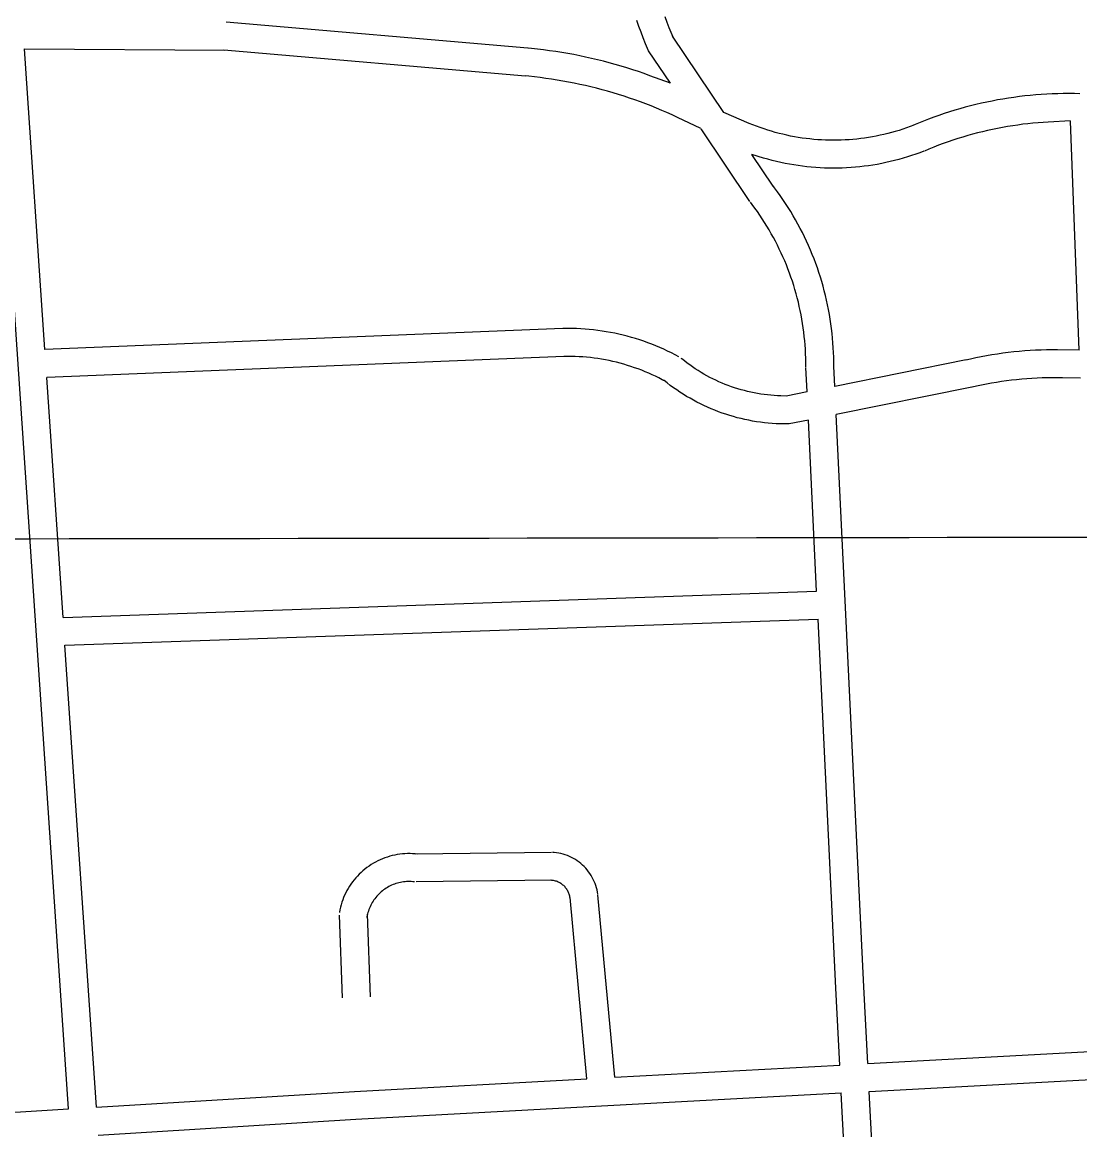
# Model space of a CAD drawing. Extents: x 3313447 to 3351316, y 703786 to 729172.
# Drawn here: x 3340009 to 3341145, y 720684 to 721874 of the extents above; entities that cross this region are included whole.
import ezdxf

# ---------------------------------------------------------------- set-up
doc = ezdxf.new("R2010")
doc.units = 0
doc.layers.add('V-GRID-MAJR', color=7, linetype='Continuous')
doc.layers.add('V-ROAD-CNTR', color=7, linetype='Continuous')

msp = doc.modelspace()

# ---------------------------------------------------------------- linework, layer by layer
at = {"layer": 'V-GRID-MAJR'}
msp.add_spline([(3317583.083, 721289.311), (3322833.044, 721295.0380000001), (3328083.005, 721301.528), (3333332.965, 721308.783), (3338582.924, 721316.8), (3343832.882, 721325.582), (3349082.838, 721335.127), (3349082.839, 721335.127)], degree=3, dxfattribs=at)
at = {"layer": 'V-ROAD-CNTR'}
for points in [[(3340552.368857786, 721845.822281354), (3340228.225506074, 721873.7572254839)], [(3340681.82159888, 721843.1442867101), (3340678.7426050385, 721850.5922718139), (3340676.277609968, 721856.767259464), (3340673.889614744, 721862.9722470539), (3340671.579619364, 721869.206234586), (3340669.3456238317, 721875.4682220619)], [(3340708.2365460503, 721857.625257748), (3340704.209554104, 721867.7152375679), (3340701.955558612, 721873.5722258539), (3340699.773562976, 721879.458214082)], [(3340762.637437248, 721776.7294195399), (3340707.555547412, 721858.6372557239)], [(3340705.403551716, 721808.078356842), (3340683.4575956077, 721816.2773404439), (3340677.299607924, 721818.491336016), (3340671.1116203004, 721820.6263317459), (3340664.90163272, 721822.6833276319), (3340658.664645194, 721824.662323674), (3340652.4006577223, 721826.5633198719), (3340646.115670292, 721828.3843162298), (3340639.8096829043, 721830.1263127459), (3340633.479695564, 721831.7893094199), (3340627.128708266, 721833.3723062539), (3340620.7607210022, 721834.8743032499), (3340614.373733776, 721836.2973004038), (3340607.96674659, 721837.6392977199), (3340601.54675943, 721838.8992951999), (3340595.1107723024, 721840.0802928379), (3340588.657785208, 721841.1792906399), (3340582.194798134, 721842.1962886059), (3340575.7188110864, 721843.133286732), (3340569.2298240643, 721843.9882850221), (3340562.73183706, 721844.7602834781), (3340556.243850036, 721845.4502820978), (3340552.515857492, 721845.8082813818)], [(3340058.8908447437, 720706.2765604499), (3339981.444999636, 721845.5032819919)], [(3340011.526939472, 721845.2962824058), (3340226.834508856, 721843.8122853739)], [(3340033.499895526, 721522.082928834), (3340011.5279394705, 721845.2962824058)], [(3340549.792862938, 721815.9323411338), (3340225.6495112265, 721843.8672852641)], [(3340705.403551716, 721808.078356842), (3340681.82159888, 721843.1442867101)], [(3340738.074486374, 721759.4954540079), (3340712.95653661, 721771.4904300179), (3340707.359547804, 721774.0794248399), (3340701.730559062, 721776.596419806), (3340696.069570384, 721779.0424149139), (3340690.378581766, 721781.418410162), (3340684.659593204, 721783.7204055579), (3340678.910604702, 721785.9514010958), (3340673.133616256, 721788.10939678), (3340667.33162786, 721790.195392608), (3340661.503639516, 721792.2063885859), (3340655.647651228, 721794.145384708), (3340649.770662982, 721796.0103809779), (3340643.870674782, 721797.8013773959), (3340637.9476866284, 721799.516373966), (3340632.003698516, 721801.158370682), (3340626.039710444, 721802.7253675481), (3340620.0567224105, 721804.2163645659), (3340614.054734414, 721805.6323617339), (3340608.0357464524, 721806.973359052), (3340602.0027585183, 721808.237356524), (3340595.950770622, 721809.4253541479), (3340589.884782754, 721810.5383519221), (3340583.807794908, 721811.5733498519), (3340577.714807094, 721812.532347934), (3340571.610819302, 721813.4153461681), (3340565.4998315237, 721814.220344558), (3340559.375843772, 721814.948343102), (3340553.223856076, 721815.6023417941), (3340549.645863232, 721815.946341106)], [(3341145.2096721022, 721796.8873792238), (3341139.2896839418, 721797.0193789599), (3341133.3686957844, 721797.0683788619), (3341127.4477076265, 721797.035378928), (3341121.5277194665, 721796.9193791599), (3341115.609731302, 721796.7203795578), (3341109.694743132, 721796.438380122), (3341103.7827549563, 721796.073380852), (3341097.879766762, 721795.625381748), (3341091.9827785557, 721795.095382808), (3341086.091790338, 721794.483384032), (3341080.2108021, 721793.7873854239), (3341074.34081384, 721793.0093869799), (3341068.482825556, 721792.1503886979), (3341062.6368372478, 721791.2083905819), (3341056.8038489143, 721790.185392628), (3341050.984860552, 721789.0803948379), (3341045.1848721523, 721787.893397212), (3341039.401883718, 721786.6263997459), (3341033.6348952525, 721785.2774024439), (3341027.888906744, 721783.8484053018), (3341022.1629181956, 721782.3394083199), (3341016.457929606, 721780.7494115), (3341010.776940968, 721779.0804148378), (3341005.118952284, 721777.3314183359), (3340999.488963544, 721775.5034219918), (3340993.881974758, 721773.598425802), (3340988.301985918, 721771.6124297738), (3340982.752997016, 721769.550433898), (3340977.2300080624, 721767.4104381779), (3340971.742019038, 721765.193442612), (3340966.5630293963, 721763.0184469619)], [(3340967.02102848, 721763.202446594), (3340962.960036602, 721761.6514496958), (3340958.999044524, 721760.21945256), (3340955.013052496, 721758.8594552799), (3340951.002060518, 721757.56945786), (3340946.97106858, 721756.352460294), (3340942.917076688, 721755.206462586), (3340938.842084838, 721754.133464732), (3340934.752093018, 721753.133466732), (3340930.6421012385, 721752.2074685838), (3340926.5161094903, 721751.3534702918), (3340922.378117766, 721750.57447185), (3340918.225126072, 721749.8694732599), (3340914.0601344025, 721749.2384745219), (3340909.883142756, 721748.681475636), (3340905.698151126, 721748.1994765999), (3340901.505159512, 721747.7924774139), (3340897.3071679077, 721747.45947808), (3340893.1031763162, 721747.2024785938), (3340888.8931847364, 721747.0204789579), (3340884.682193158, 721746.913479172), (3340880.470201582, 721746.881479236), (3340876.260210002, 721746.9244791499), (3340872.049218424, 721747.0434789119), (3340867.840226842, 721747.237478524), (3340863.6352352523, 721747.5064779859), (3340859.438243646, 721747.8494773), (3340855.247252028, 721748.2684764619), (3340851.062260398, 721748.7624754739), (3340846.8892687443, 721749.3304743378), (3340842.72627707, 721749.973473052), (3340838.574285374, 721750.690471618), (3340834.438293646, 721751.4804700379), (3340830.3163018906, 721752.345468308), (3340826.2083101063, 721753.28446643), (3340822.118318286, 721754.2944644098), (3340818.0473264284, 721755.3784622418), (3340813.998334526, 721756.5354599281), (3340809.968342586, 721757.7644574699), (3340805.9613506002, 721759.06445487), (3340801.9793585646, 721760.435452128), (3340798.022366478, 721761.8794492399), (3340794.090374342, 721763.392446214), (3340790.1873821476, 721764.975443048), (3340762.637437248, 721776.7294195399)], [(3341135.2846919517, 721767.6244377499), (3341111.3327398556, 721766.4824400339), (3341105.8427508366, 721766.143440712), (3341100.35576181, 721765.7274415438), (3341094.876772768, 721765.235442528), (3341089.40578371, 721764.6654436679), (3341083.942794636, 721764.0194449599), (3341078.488805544, 721763.297446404), (3341073.044816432, 721762.4984480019), (3341067.614827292, 721761.62444975), (3341062.19583813, 721760.6734516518), (3341056.7928489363, 721759.6464537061), (3341051.4028597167, 721758.5434559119), (3341046.0278704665, 721757.366458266), (3341040.67088118, 721756.1134607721), (3341035.3328918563, 721754.7864634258), (3341030.0129024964, 721753.3834662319), (3341024.7139130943, 721751.9074691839), (3341019.4369236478, 721750.356472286), (3341014.1809341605, 721748.7314755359), (3341008.946944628, 721747.0334789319), (3341003.7379550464, 721745.2624824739), (3340998.55596541, 721743.418486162), (3340993.3989757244, 721741.5024899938), (3340988.269985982, 721739.51449397), (3340983.1679961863, 721737.4534980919), (3340978.179006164, 721735.358502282)], [(3341144.6176732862, 721521.5009299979), (3341135.294691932, 721767.3654382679)], [(3340790.878380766, 721680.973611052), (3340738.384485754, 721759.0344549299)], [(3340977.7210070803, 721735.17450265), (3340973.4100157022, 721733.5295059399), (3340968.945024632, 721731.915509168), (3340964.45103362, 721730.3815122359), (3340959.932042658, 721728.9275151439), (3340955.385051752, 721727.55451789), (3340950.815060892, 721726.2645204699), (3340946.22607007, 721725.055522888), (3340941.612079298, 721723.9275251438), (3340936.9800885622, 721722.883527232), (3340932.332097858, 721721.921529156), (3340927.664107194, 721721.0425309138), (3340922.9831165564, 721720.2475325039), (3340918.288125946, 721719.536533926), (3340913.583135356, 721718.9095351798), (3340908.8661447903, 721718.365536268), (3340904.1411542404, 721717.9065371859), (3340899.407163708, 721717.531537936), (3340894.667173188, 721717.242538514), (3340889.925182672, 721717.036538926), (3340885.1781921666, 721716.9155391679), (3340880.4302016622, 721716.8795392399), (3340875.680211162, 721716.9285391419), (3340870.9332206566, 721717.063538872), (3340866.192230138, 721717.281538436), (3340861.455239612, 721717.5845378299), (3340856.722249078, 721717.971537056), (3340851.9972585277, 721718.4445361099), (3340847.2822679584, 721719.0005349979), (3340842.577277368, 721719.6405337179), (3340837.8842867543, 721720.3655322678), (3340833.20629611, 721721.172530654), (3340828.5423054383, 721722.0645288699), (3340823.8943147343, 721723.0395269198), (3340819.2663239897, 721724.096524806), (3340814.658333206, 721725.236522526), (3340810.0693423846, 721726.4585200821), (3340805.5023515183, 721727.7615174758), (3340793.0033765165, 721731.5725098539)], [(3340815.7723309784, 721697.7155775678), (3340793.0033765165, 721731.5725098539)], [(3340880.895200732, 721503.582965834), (3340880.8862007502, 721508.616955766), (3340880.7922009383, 721513.770945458), (3340880.615201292, 721518.9219351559), (3340880.355201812, 721524.06992486), (3340880.009202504, 721529.2159145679), (3340879.5802033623, 721534.352904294), (3340879.0682043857, 721539.4798940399), (3340878.472205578, 721544.6008837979), (3340877.7932069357, 721549.7118735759), (3340877.0312084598, 721554.811863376), (3340876.185210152, 721559.896853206), (3340875.257212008, 721564.966843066), (3340874.2472140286, 721570.0218329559), (3340873.154216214, 721575.0598228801), (3340871.9802185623, 721580.07981284), (3340870.723221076, 721585.07980284), (3340869.38622375, 721590.056792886), (3340867.967226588, 721595.0137829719), (3340866.4682295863, 721599.947773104), (3340864.888232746, 721604.8537632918), (3340863.2302360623, 721609.73475353), (3340861.4912395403, 721614.58974382), (3340859.674243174, 721619.411734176), (3340857.7802469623, 721624.2057245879), (3340855.80625091, 721628.9687150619), (3340853.75625501, 721633.6997056), (3340851.627259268, 721638.395696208), (3340849.424263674, 721643.0546868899), (3340847.14626823, 721647.6776776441), (3340844.792272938, 721652.2646684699), (3340842.3632777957, 721656.812659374), (3340839.8612828, 721661.3196503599), (3340837.285287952, 721665.785641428), (3340834.6382932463, 721670.208632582), (3340831.917298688, 721674.588623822), (3340829.127304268, 721678.9226151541), (3340826.267309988, 721683.2106065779), (3340823.3373158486, 721687.452598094), (3340820.337321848, 721691.646589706), (3340817.2843279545, 721695.772581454), (3340815.2603320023, 721698.4305761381)], [(3340850.895260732, 721503.5289659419), (3340850.88626075, 721508.3169563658), (3340850.802260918, 721512.982947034), (3340850.64126124, 721517.6479377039), (3340850.405261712, 721522.3079283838), (3340850.0932623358, 721526.9619190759), (3340849.704263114, 721531.6129097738), (3340849.240264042, 721536.2579004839), (3340848.7022651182, 721540.8928912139), (3340848.087266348, 721545.517881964), (3340847.397267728, 721550.131872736), (3340846.6312692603, 721554.7348635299), (3340845.79127094, 721559.3268543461), (3340844.877272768, 721563.901845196), (3340843.888274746, 721568.461836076), (3340842.8242768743, 721573.005826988), (3340841.687279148, 721577.531817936), (3340840.47628157, 721582.0388089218), (3340839.193284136, 721586.525799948), (3340837.8362868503, 721590.987791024), (3340836.40628971, 721595.431782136), (3340834.9042927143, 721599.8507732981), (3340833.3312958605, 721604.2417645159), (3340831.68629915, 721608.60975578), (3340829.970302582, 721612.9497470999), (3340828.1843061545, 721617.2607384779), (3340826.328309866, 721621.5417299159), (3340824.403313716, 721625.791721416), (3340822.408317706, 721630.0107129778), (3340820.3443218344, 721634.1977046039), (3340818.2143260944, 721638.3486963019), (3340816.015330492, 721642.4646880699), (3340813.75133502, 721646.5436799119), (3340811.4193396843, 721650.585671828), (3340809.0223444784, 721654.590663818), (3340806.5613494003, 721658.55465589), (3340804.035354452, 721662.478648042), (3340801.445359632, 721666.3606402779), (3340798.793364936, 721670.2006325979), (3340796.079370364, 721673.9946250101), (3340793.2903759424, 721677.7626174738), (3340791.3903797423, 721680.2586124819)], [(3340590.0117825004, 721544.7188835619), (3340033.500895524, 721522.0839288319)], [(3340714.584533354, 721514.1609446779), (3340710.63654125, 721516.2719404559), (3340706.52654947, 721518.372936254), (3340702.377557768, 721520.3979322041), (3340698.194566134, 721522.3449283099), (3340693.9735745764, 721524.215924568), (3340689.720583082, 721526.0079209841), (3340685.43659165, 721527.720917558), (3340681.118600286, 721529.3559142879), (3340676.770608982, 721530.9109111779), (3340672.3976177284, 721532.383908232), (3340667.998626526, 721533.7769054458), (3340663.570635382, 721535.088902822), (3340659.122644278, 721536.318900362), (3340654.6536532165, 721537.4658980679), (3340650.1626621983, 721538.531895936), (3340645.65167122, 721539.5138939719), (3340641.124680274, 721540.412892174), (3340636.58168936, 721541.227890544), (3340632.0236984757, 721541.958889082), (3340627.452707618, 721542.6058877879), (3340622.872716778, 721543.168886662), (3340618.28172596, 721543.6478857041), (3340613.682735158, 721544.0398849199), (3340609.0787443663, 721544.3498843), (3340604.4667535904, 721544.5728838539), (3340599.854762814, 721544.7108835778), (3340595.2387720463, 721544.765883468), (3340590.687781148, 721544.7338835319), (3340590.373781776, 721544.7288835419)], [(3340591.23178006, 721514.7429435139), (3340035.5358914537, 721492.1419887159)], [(3340700.4405616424, 721487.7049975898), (3340696.734569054, 721489.685993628), (3340693.1185762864, 721491.5349899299), (3340689.4675835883, 721493.315986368), (3340685.784590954, 721495.0309829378), (3340682.0715983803, 721496.6759796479), (3340678.3266058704, 721498.253976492), (3340674.552613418, 721499.762973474), (3340670.754621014, 721501.2019705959), (3340666.930628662, 721502.5689678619), (3340663.0796363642, 721503.8659652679), (3340659.20664411, 721505.0929628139), (3340655.3126518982, 721506.246960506), (3340651.39665973, 721507.3289583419), (3340647.459667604, 721508.3399563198), (3340643.5066755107, 721509.2779544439), (3340639.539683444, 721510.1419527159), (3340635.554691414, 721510.9329511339), (3340631.5556994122, 721511.6499496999), (3340627.543707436, 721512.29494841), (3340623.522715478, 721512.8639472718), (3340619.4887235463, 721513.358946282), (3340615.449731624, 721513.7799454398), (3340611.4007397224, 721514.1259447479), (3340607.3467478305, 721514.3979442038), (3340603.2907559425, 721514.59494381), (3340599.228764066, 721514.7169435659), (3340595.16677219, 721514.763943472), (3340591.039780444, 721514.735943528), (3340590.869780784, 721514.7329435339)], [(3340829.847302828, 721472.0930288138), (3340824.1593142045, 721472.2160285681), (3340820.542321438, 721472.3680282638), (3340816.928328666, 721472.594027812), (3340813.3223358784, 721472.8930272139), (3340809.72134308, 721473.266026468), (3340806.1283502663, 721473.7120255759), (3340802.548357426, 721474.231024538), (3340798.97636457, 721474.8240233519), (3340795.417371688, 721475.4880220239), (3340791.873378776, 721476.2260205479), (3340788.34638583, 721477.0340189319), (3340784.834392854, 721477.9160171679), (3340781.3413998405, 721478.868015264), (3340777.8704067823, 721479.891013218), (3340774.419413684, 721480.98501103), (3340770.992420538, 721482.148008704), (3340767.5894273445, 721483.3820062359), (3340764.2114341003, 721484.6850036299), (3340760.8604408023, 721486.0560008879), (3340757.54144744, 721487.4939980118), (3340754.2494540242, 721489.0019949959), (3340750.988460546, 721490.57499185), (3340747.760467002, 721492.2139885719), (3340744.568473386, 721493.918985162), (3340741.410479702, 721495.6879816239), (3340738.290485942, 721497.520977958), (3340735.20649211, 721499.4189741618), (3340732.162498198, 721501.3779702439), (3340729.159504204, 721503.397966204), (3340726.197510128, 721505.47996204), (3340723.279515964, 721507.6209577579), (3340720.4055217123, 721509.821953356), (3340717.528527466, 721512.118948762), (3340717.015528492, 721512.5389479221)], [(3341144.6176732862, 721521.5009299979), (3341121.35571981, 721521.8279293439), (3341115.448731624, 721521.8279293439), (3341109.5417434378, 721521.7449295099), (3341103.636755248, 721521.578929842), (3341097.7357670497, 721521.3299303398), (3341091.837778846, 721520.9979310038), (3341085.9457906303, 721520.58493183), (3341080.0588024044, 721520.0869328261), (3341074.181814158, 721519.506933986), (3341068.311825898, 721518.845935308), (3341062.449837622, 721518.1009367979), (3341056.601849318, 721517.273938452), (3341050.76586099, 721516.36494027), (3341044.9408726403, 721515.3749422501), (3341039.1318842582, 721514.301944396), (3341033.3408958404, 721513.148946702), (3341027.57090738, 721511.9149491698), (3341022.8579168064, 721510.8439513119)], [(3340852.1772581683, 721476.5780198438), (3340850.9122606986, 721502.8339673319)], [(3340881.9251986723, 721482.5510078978), (3340880.878200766, 721504.2779644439)], [(3341023.23091606, 721510.9229511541), (3340881.9251986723, 721482.5510078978)], [(3340053.063856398, 721234.307504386), (3340035.5358914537, 721492.140988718)], [(3340833.010296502, 721442.131088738), (3340827.4343076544, 721442.1380887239), (3340823.2033161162, 721442.2300885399), (3340818.9763245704, 721442.4080881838), (3340814.754333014, 721442.672087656), (3340810.5363414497, 721443.021086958), (3340806.3273498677, 721443.4580860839), (3340802.130358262, 721443.978085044), (3340797.940366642, 721444.5850838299), (3340793.76637499, 721445.278082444), (3340789.609383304, 721446.0540808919), (3340785.465391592, 721446.9160791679), (3340781.3403998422, 721447.862077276), (3340777.238408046, 721448.8920752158), (3340773.155416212, 721450.0040729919), (3340769.09642433, 721451.2010705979), (3340765.063432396, 721452.479068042), (3340761.05644041, 721453.84006532), (3340757.077448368, 721455.2820624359), (3340753.1314562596, 721456.8050593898), (3340749.2164640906, 721458.4060561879), (3340745.33147186, 721460.0900528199), (3340741.4854795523, 721461.8500493), (3340737.674487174, 721463.6890456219), (3340733.9024947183, 721465.6060417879), (3340730.170502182, 721467.5970378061), (3340726.4785095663, 721469.6660336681), (3340722.8285168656, 721471.811029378), (3340719.22652407, 721474.027024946), (3340715.668531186, 721476.3160203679), (3340712.157538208, 721478.68001564), (3340708.697545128, 721481.1120107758), (3340705.2855519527, 721483.61500577), (3340701.925558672, 721486.188000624), (3340698.6665651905, 721488.788995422), (3340698.009566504, 721489.3269943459)], [(3341145.766670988, 721491.207990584), (3341126.629709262, 721491.7509894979), (3341121.14572023, 721491.8279893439), (3341115.658731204, 721491.8279893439), (3341110.173742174, 721491.7509894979), (3341104.69075314, 721491.5969898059), (3341099.209764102, 721491.365990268), (3341093.731775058, 721491.0579908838), (3341088.2597860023, 721490.6729916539), (3341082.7947969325, 721490.2109925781), (3341077.3338078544, 721489.672993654), (3341071.881818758, 721489.057994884), (3341066.441829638, 721488.366996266), (3341061.009840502, 721487.5979978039), (3341055.587851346, 721486.75499949), (3341050.18086216, 721485.8350013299), (3341044.78587295, 721484.838003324), (3341039.404883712, 721483.767005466), (3341034.032894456, 721482.6190077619), (3341029.509903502, 721481.59000982)], [(3341029.1369042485, 721481.5110099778), (3340883.3861957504, 721452.2460685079)], [(3340852.1772581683, 721476.5780198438), (3340829.8453028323, 721472.0930288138)], [(3340853.6392552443, 721446.272080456), (3340833.0092965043, 721442.131088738)], [(3340862.5022375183, 721262.4354481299), (3340853.6392552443, 721446.272080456)], [(3340917.372127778, 720755.0304629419), (3340913.020136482, 720837.5312979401), (3340883.3861957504, 721452.2460685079)], [(3340053.0628564, 721234.308504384), (3340862.5022375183, 721262.4354481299)], [(3340055.0998523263, 721204.3615642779), (3340863.947234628, 721232.467508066)], [(3340887.4161876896, 720753.4084661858), (3340883.0581964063, 720836.0193009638), (3340863.947234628, 721232.467508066)], [(3340088.834784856, 720708.1215567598), (3340055.0998523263, 721204.3605642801)], [(3340433.739095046, 720980.050012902), (3340431.2740999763, 720980.307012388), (3340428.52710547, 720980.4940120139), (3340425.7751109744, 720980.5800118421), (3340423.023116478, 720980.5680118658), (3340420.27212198, 720980.4540120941), (3340417.5311274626, 720980.2430125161), (3340414.795132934, 720979.93101314), (3340412.075138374, 720979.5210139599), (3340409.371143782, 720979.013014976), (3340406.686149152, 720978.408016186), (3340404.023154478, 720977.7040175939), (3340401.3911597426, 720976.9060191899), (3340398.785164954, 720976.012020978), (3340396.21717009, 720975.024022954), (3340393.685175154, 720973.9450251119), (3340391.1941801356, 720972.774027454), (3340388.7481850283, 720971.5150299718), (3340386.348189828, 720970.1670326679), (3340384.001194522, 720968.735035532), (3340381.7011991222, 720967.2150385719), (3340379.4632035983, 720965.6140417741), (3340377.283207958, 720963.935045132), (3340375.16721219, 720962.178048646), (3340373.1152162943, 720960.34605231), (3340371.1292202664, 720958.4380561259), (3340369.2122241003, 720956.460060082), (3340367.371227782, 720954.4140641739), (3340365.6052313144, 720952.304068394), (3340363.91723469, 720950.1320727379), (3340362.3092379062, 720947.9010772), (3340360.780240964, 720945.6100817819), (3340359.336243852, 720943.265086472), (3340357.979246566, 720940.8720912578), (3340356.7092491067, 720938.43109614), (3340355.528251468, 720935.9451011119), (3340354.43725365, 720933.4151061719), (3340353.440255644, 720930.8501113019), (3340352.53725745, 720928.255116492), (3340351.7272590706, 720925.6231217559), (3340351.013260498, 720922.9631270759), (3340350.396261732, 720920.2821324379), (3340349.881262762, 720917.6011378), (3340349.839262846, 720917.3351383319)], [(3340577.672807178, 720981.879009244), (3340432.004098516, 720980.130012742)], [(3340627.417707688, 720937.148098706), (3340627.100708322, 720939.18609463), (3340626.619709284, 720941.5550898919), (3340626.02671047, 720943.8990852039), (3340625.3277118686, 720946.21108058), (3340624.5197134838, 720948.4910760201), (3340623.6087153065, 720950.727071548), (3340622.59171734, 720952.924067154), (3340621.4767195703, 720955.063062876), (3340620.2637219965, 720957.152058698), (3340618.9497246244, 720959.1860546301), (3340617.547727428, 720961.1500507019), (3340616.0547304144, 720963.0490469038), (3340614.474733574, 720964.8770432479), (3340612.8107369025, 720966.630039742), (3340611.06674039, 720968.3040363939), (3340609.24674403, 720969.8940332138), (3340607.3567478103, 720971.3960302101), (3340605.395751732, 720972.8120273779), (3340603.367755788, 720974.1360247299), (3340601.289759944, 720975.358022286), (3340599.1557642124, 720976.4850200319), (3340596.965768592, 720977.5130179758), (3340594.73177306, 720978.4370161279), (3340592.45677761, 720979.2560144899), (3340590.1457822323, 720979.9680130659), (3340587.810786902, 720980.5710118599), (3340585.44179164, 720981.0670108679), (3340583.05679641, 720981.4490101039), (3340580.683801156, 720981.7190095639), (3340578.8978047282, 720981.8440093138)], [(3340430.629101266, 720950.212072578), (3340428.700105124, 720950.413072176), (3340427.0391084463, 720950.52607195), (3340425.375111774, 720950.578071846), (3340423.709115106, 720950.570071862), (3340422.046118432, 720950.5020719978), (3340420.3831217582, 720950.3730722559), (3340418.7291250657, 720950.1850726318), (3340417.081128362, 720949.937073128), (3340415.443131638, 720949.6290737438), (3340413.818134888, 720949.262074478), (3340412.2091381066, 720948.8380753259), (3340410.615141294, 720948.354076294), (3340409.0411444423, 720947.814077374), (3340407.4851475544, 720947.2160785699), (3340405.9531506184, 720946.563079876), (3340404.4461536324, 720945.8540812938), (3340402.9641565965, 720945.09108282), (3340401.5121595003, 720944.2750844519), (3340400.089162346, 720943.4070861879), (3340398.703165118, 720942.4910880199), (3340397.34716783, 720941.522089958), (3340396.0271704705, 720940.505091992), (3340394.745173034, 720939.440094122), (3340393.501175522, 720938.3300963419), (3340392.301177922, 720937.178098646), (3340391.144180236, 720935.982101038), (3340390.029182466, 720934.744103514), (3340388.959184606, 720933.4661060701), (3340387.9371866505, 720932.150108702), (3340386.9611886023, 720930.797111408), (3340386.0381904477, 720929.4141141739), (3340385.166192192, 720927.997117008), (3340384.3431938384, 720926.54611991), (3340383.575195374, 720925.069122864), (3340382.860196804, 720923.563125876), (3340382.201198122, 720922.037128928), (3340381.598199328, 720920.4841320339), (3340381.0492004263, 720918.9071351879), (3340380.559201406, 720917.3171383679), (3340380.12720227, 720915.7091415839), (3340379.7542030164, 720914.08614483), (3340379.435203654, 720912.429148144), (3340379.471203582, 720912.657147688)], [(3340578.032806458, 720951.8810692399), (3340432.364097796, 720950.1320727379)], [(3340597.7737669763, 720932.53610793), (3340597.562767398, 720933.8921052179), (3340597.3597678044, 720934.89110322), (3340597.110768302, 720935.879101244), (3340596.8157688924, 720936.855099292), (3340596.4757695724, 720937.8150973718), (3340596.090770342, 720938.759095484), (3340595.6637711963, 720939.682093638), (3340595.1907721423, 720940.5890918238), (3340594.6777731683, 720941.4720900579), (3340594.1277742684, 720942.3240883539), (3340593.5337754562, 720943.1560866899), (3340592.902776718, 720943.959085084), (3340592.23677805, 720944.729083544), (3340591.534779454, 720945.4680820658), (3340590.798780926, 720946.1740806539), (3340590.0327824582, 720946.844079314), (3340589.232784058, 720947.480078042), (3340588.407785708, 720948.07607685), (3340587.557787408, 720948.630075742), (3340586.673789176, 720949.150074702), (3340585.769790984, 720949.6270737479), (3340584.8497928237, 720950.0590728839), (3340583.9077947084, 720950.449072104), (3340582.9507966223, 720950.794071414), (3340581.9777985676, 720951.0940708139), (3340580.98680055, 720951.349070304), (3340579.9918025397, 720951.5570698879), (3340578.984804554, 720951.7190695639), (3340577.943806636, 720951.8370693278), (3340576.807808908, 720951.91606917)], [(3340615.653731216, 720738.7004956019), (3340597.6597672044, 720933.4621060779)], [(3340645.63167126, 720740.322492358), (3340627.5317074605, 720936.2221005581)], [(3340349.6642631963, 720914.4651440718), (3340352.806256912, 720825.7413215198)], [(3340379.646203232, 720915.527141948), (3340382.788196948, 720826.803319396)], [(3340917.372127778, 720755.0304629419), (3341176.0106105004, 720769.0294349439)], [(3340645.630671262, 720740.3234923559), (3340887.4161876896, 720753.4094661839)], [(3340918.9531246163, 720725.0725228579), (3341177.5206074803, 720739.0674948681)], [(3340088.8337848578, 720708.1215567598), (3340365.9422306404, 720725.1855226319), (3340615.653731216, 720738.7004956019)], [(3340090.86778079, 720678.190616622), (3340367.674227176, 720695.2355825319), (3340888.9971845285, 720723.4515260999)], [(3340941.0560804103, 719673.64362572), (3340931.4670995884, 719918.4301361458), (3340888.9971845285, 720723.4505261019)], [(3340971.0340204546, 719674.8176233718), (3340961.437039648, 719919.8081333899), (3340918.9531246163, 720725.0725228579)], [(3339780.0184024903, 720690.372592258), (3340007.35794781, 720703.1045667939), (3340058.8898447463, 720706.2775604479)]]:
    msp.add_lwpolyline(points, dxfattribs=at)

doc.saveas('drawing.dxf')
